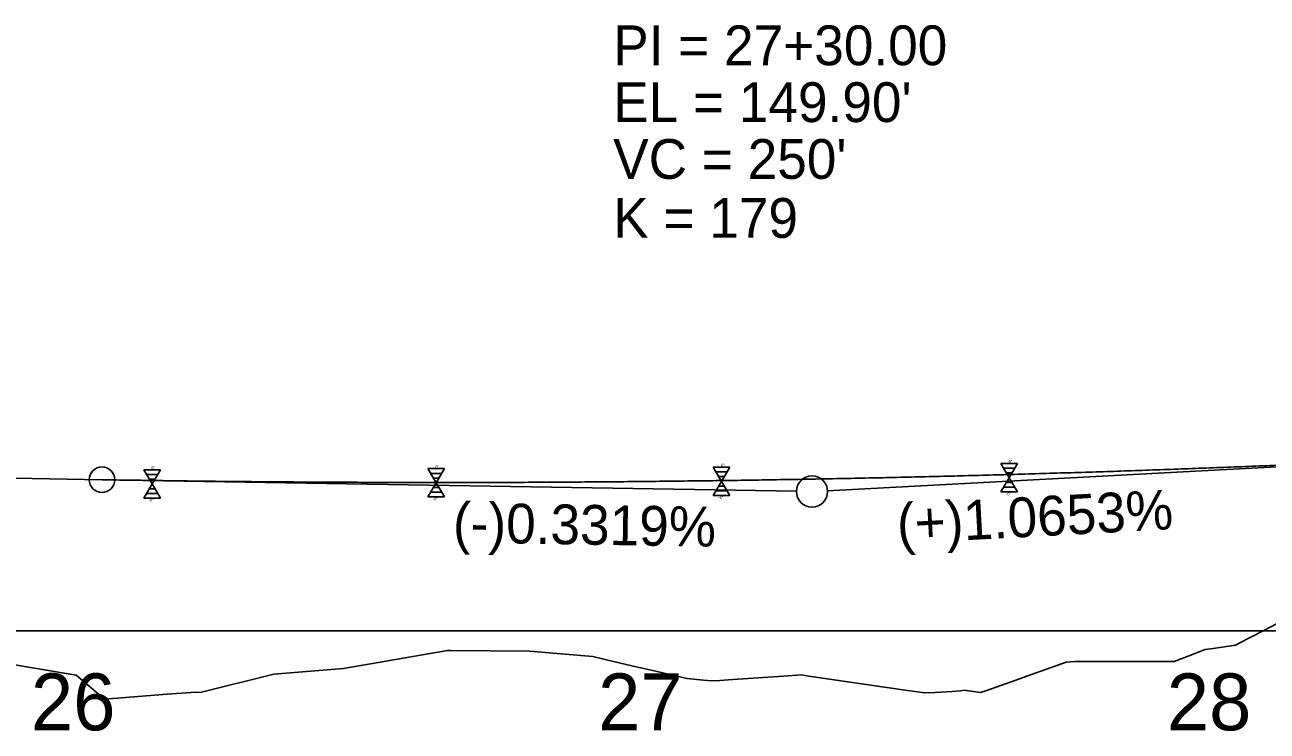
# Model space of a CAD drawing. Extents: x 573468 to 580768, y -57414 to -51768.
# Drawn here: x 575361.5 to 575580.3, y -53708.9 to -53584.6 of the extents above; entities that cross this region are included whole.
import ezdxf

# ---------------------------------------------------------------- set-up
doc = ezdxf.new("R2010")
doc.units = 0
for name, color, linetype in [('Exist Profile Cell', 7, 'Continuous'), ('Exist Vertical Profile Ground Line', 7, 'Continuous'), ('Exist Vertical Profile Horizontal Axis Label Major', 7, 'Continuous'), ('Pattern 2', 7, 'Continuous'), ('Prop Vertical Profile Curve Label', 7, 'Continuous'), ('Prop Vertical Profile Grade', 7, 'Continuous'), ('Prop Vertical Profile Grade Label', 7, 'Continuous'), ('Prop VPI Label', 7, 'Continuous')]:
    doc.layers.add(name, color=color, linetype=linetype)

msp = doc.modelspace()

# ---------------------------------------------------------------- linework, layer by layer
at = {"layer": 'Exist Profile Cell'}
msp.add_line((573531.99, -53691.24), (576075.95, -53691.24), dxfattribs=at)
at = {"layer": 'Exist Vertical Profile Ground Line'}
msp.add_lwpolyline([(575357.29, -53696.81), (575370.61, -53699.02), (575375.57, -53703.27), (575386.61, -53702.4), (575391.61, -53702.03), (575392.44, -53702.06), (575405.37, -53698.89), (575417.62, -53697.88), (575435.96, -53694.72), (575436.54, -53694.67), (575450.41, -53694.79), (575461.56, -53695.78), (575463.94, -53696.34), (575468.4, -53697.38), (575472.85, -53698.41), (575477.3, -53699.42), (575478.15, -53699.61), (575481.01, -53699.94), (575481.75, -53699.97), (575483.16, -53700.02), (575486.2, -53699.82), (575490.65, -53699.53), (575495.11, -53699.22), (575498.23, -53698.99), (575499.56, -53699.19), (575504.01, -53699.86), (575508.46, -53700.51), (575512.91, -53701.15), (575517.36, -53701.77), (575519.97, -53702.13), (575521.82, -53702.06), (575524.78, -53701.92), (575526.27, -53701.77), (575526.92, -53701.7), (575529.78, -53702.09), (575530.72, -53701.77), (575535.17, -53700.21), (575539.62, -53698.64), (575544.07, -53697.05), (575544.86, -53696.76), (575546.4, -53696.62), (575548.53, -53696.64), (575552.98, -53696.65), (575557.43, -53696.65), (575561.88, -53696.63), (575563.9, -53696.61), (575566.33, -53695.68), (575569.35, -53694.52), (575570.78, -53694.32), (575574.68, -53693.76), (575575.24, -53693.48), (575579.69, -53691.16), (575584.14, -53688.82)], dxfattribs=at)
at = {"layer": 'Pattern 2'}
for p, q in [((575382.47, -53662.89), (575385.4, -53662.89)), ((575382.47, -53662.89), (575383.94, -53665.39)), ((575383.94, -53665.39), (575385.4, -53662.89)), ((575432.47, -53662.69), (575435.4, -53662.69)), ((575432.47, -53662.69), (575433.94, -53665.19)), ((575433.94, -53665.19), (575435.4, -53662.69)), ((575482.74, -53662.44), (575485.67, -53662.44)), ((575482.74, -53662.44), (575484.21, -53664.94)), ((575483.23, -53663.28), (575485.18, -53663.28)), ((575484.21, -53664.94), (575485.67, -53662.44)), ((575533.39, -53661.79), (575536.32, -53661.79)), ((575533.39, -53661.79), (575534.86, -53664.29)), ((575533.88, -53662.63), (575535.83, -53662.63)), ((575534.37, -53663.46), (575535.35, -53663.46)), ((575534.86, -53664.29), (575536.32, -53661.79)), ((575382.47, -53667.89), (575383.94, -53665.39)), ((575382.96, -53663.73), (575384.91, -53663.73)), ((575383.45, -53664.56), (575384.43, -53664.56)), ((575383.94, -53665.39), (575385.4, -53667.89)), ((575432.47, -53667.69), (575433.94, -53665.19)), ((575432.96, -53663.53), (575434.91, -53663.53)), ((575433.45, -53664.36), (575434.43, -53664.36)), ((575433.94, -53665.19), (575435.4, -53667.69)), ((575482.74, -53667.44), (575484.21, -53664.94)), ((575483.72, -53664.11), (575484.7, -53664.11)), ((575484.21, -53664.94), (575485.67, -53667.44)), ((575533.39, -53666.79), (575534.86, -53664.29)), ((575534.37, -53665.13), (575535.35, -53665.13)), ((575534.86, -53664.29), (575536.32, -53666.79)), ((575382.96, -53667.06), (575384.91, -53667.06)), ((575383.45, -53666.23), (575384.43, -53666.23)), ((575432.47, -53667.69), (575435.4, -53667.69)), ((575432.96, -53666.86), (575434.91, -53666.86)), ((575433.45, -53666.03), (575434.43, -53666.03)), ((575482.74, -53667.44), (575485.67, -53667.44)), ((575483.23, -53666.61), (575485.18, -53666.61)), ((575483.72, -53665.78), (575484.7, -53665.78)), ((575533.39, -53666.79), (575536.32, -53666.79)), ((575533.88, -53665.96), (575535.83, -53665.96)), ((575382.47, -53667.89), (575385.4, -53667.89))]:
    msp.add_line(p, q, dxfattribs=at)
at = {"layer": 'Prop Vertical Profile Curve Label'}
msp.add_circle((575375.13, -53664.65), 2.25, dxfattribs=at)
at = {"layer": 'Prop Vertical Profile Grade'}
msp.add_line((575083.94, -53659.82), (575375.13, -53664.65), dxfattribs=at)
msp.add_spline([(575375.13, -53664.65), (575380.13, -53664.73), (575385.13, -53664.8), (575390.13, -53664.87), (575395.13, -53664.93), (575400.13, -53664.98), (575405.13, -53665.02), (575410.13, -53665.06), (575415.13, -53665.09), (575420.13, -53665.11), (575425.13, -53665.13), (575430.13, -53665.14), (575435.13, -53665.14), (575440.13, -53665.14), (575445.13, -53665.13), (575450.13, -53665.11), (575455.13, -53665.08), (575460.13, -53665.05), (575465.13, -53665.01), (575470.13, -53664.97), (575475.13, -53664.91), (575480.13, -53664.85), (575485.13, -53664.79), (575490.13, -53664.71), (575495.13, -53664.63), (575500.13, -53664.54), (575505.13, -53664.45), (575510.13, -53664.34), (575515.13, -53664.24), (575520.13, -53664.12), (575525.13, -53664), (575530.13, -53663.87), (575535.13, -53663.73), (575540.13, -53663.58), (575545.13, -53663.43), (575550.13, -53663.28), (575555.13, -53663.11), (575560.13, -53662.94), (575565.13, -53662.76), (575570.13, -53662.57), (575575.13, -53662.38), (575580.13, -53662.18), (575585.13, -53661.97), (575590.13, -53661.76), (575595.13, -53661.54), (575600.13, -53661.31), (575605.13, -53661.08), (575610.13, -53660.83), (575615.13, -53660.59), (575620.13, -53660.33), (575625.13, -53660.07)], degree=3, dxfattribs=at)
at = {"layer": 'Prop VPI Label'}
for p, q in [((575625.13, -53660.07), (575502.88, -53666.58)), ((575375.13, -53664.65), (575497.38, -53666.68))]:
    msp.add_line(p, q, dxfattribs=at)
msp.add_circle((575500.13, -53666.72), 2.75, dxfattribs=at)

# ---------------------------------------------------------------- texts
at = {"layer": 'Exist Vertical Profile Horizontal Axis Label Major'}
for s, p in [('26', (575362.62, -53708.74)), ('27', (575462.47, -53708.74)), ('28', (575562.6, -53708.74))]:
    msp.add_text(s, height=10, dxfattribs=at).set_placement(p)
at = {"layer": 'Pattern 2'}
for s, p in [('6"', (575534.74, -53661.69)), ('6"', (575383.82, -53662.79)), ('6"', (575433.82, -53662.59)), ('6"', (575484.09, -53662.34)), ('-6"', (575433.36, -53668.3)), ('-6"', (575483.63, -53668.05)), ('-6"', (575534.28, -53667.4)), ('-6"', (575383.36, -53668.5))]:
    msp.add_text(s, height=0.5, rotation=360, dxfattribs=at).set_placement(p)
at = {"layer": 'Prop Vertical Profile Curve Label'}
for s, p in [("VC = 250'", (575465.13, -53611.72)), ('K = 179', (575465.13, -53622.09))]:
    msp.add_text(s, height=7, dxfattribs=at).set_placement(p)
at = {"layer": 'Prop Vertical Profile Grade Label'}
for s, rotation, p in [('(+)1.0653%', 3.0489, (575515.26, -53675.93)), ('(-)0.3319%', 359.0493, (575436.88, -53675.68))]:
    msp.add_text(s, height=7, rotation=rotation, dxfattribs=at).set_placement(p)
at = {"layer": 'Prop VPI Label'}
for s, p in [('PI = 27+30.00', (575465.13, -53591.72)), ("EL = 149.90'", (575465.13, -53601.72))]:
    msp.add_text(s, height=7, dxfattribs=at).set_placement(p)

doc.saveas('drawing.dxf')
